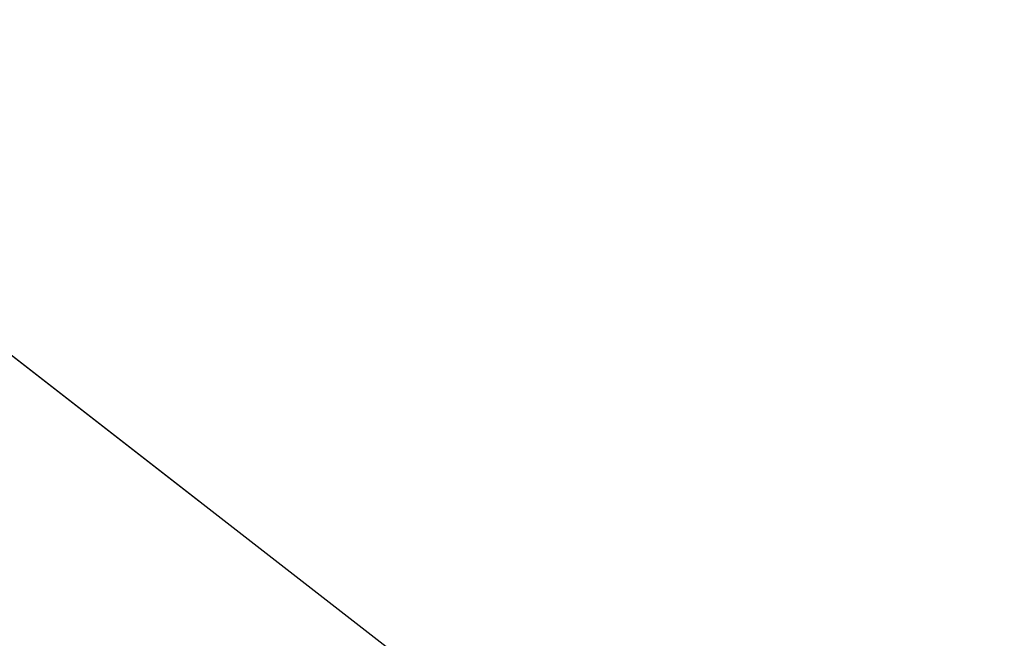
# Model space of a CAD drawing. Header units: millimetres. Extents: x -55 to 55, y -4 to 85.
# Tile 258 of 656: x -50.85 to -48.92, y 81.47 to 82.68. Entities that reach past the tile are written whole.
import ezdxf

# ---------------------------------------------------------------- set-up
doc = ezdxf.new("R2010")
doc.units = ezdxf.units.MM
doc.header["$LTSCALE"] = 74.742497
for name, color, linetype in [('4071', 7, 'CONTINUOUS'), ('4073', 7, 'CONTINUOUS'), ('8028', 7, 'CONTINUOUS'), ('8030', 7, 'CONTINUOUS'), ('8049', 7, 'CONTINUOUS'), ('8051', 7, 'CONTINUOUS')]:
    doc.layers.add(name, color=color, linetype=linetype)

msp = doc.modelspace()

# ---------------------------------------------------------------- linework, layer by layer
at = {"layer": '4071', "color": 250, "linetype": 'Continuous', "true_color": 0x1c1c1c}
for points in [[(52.25, 84.85, -52.5), (-52.25, 81.25, -52.5), (-52.25, 84.85, -52.5), (52.25, 84.85, -52.5)], [(52.25, 81.25, -52.5), (-52.25, 81.25, -52.5), (52.25, 84.85, -52.5), (52.25, 81.25, -52.5)]]:
    msp.add_3dface(points, dxfattribs=at)
at = {"layer": '4073', "color": 250, "linetype": 'Continuous', "true_color": 0x1c1c1c}
for points in [[(-52.25, 84.85, 52.5), (52.25, 81.25, 52.5), (52.25, 84.85, 52.5), (-52.25, 84.85, 52.5)], [(-52.25, 81.25, 52.5), (52.25, 81.25, 52.5), (-52.25, 84.85, 52.5), (-52.25, 81.25, 52.5)]]:
    msp.add_3dface(points, dxfattribs=at)
at = {"layer": '8028', "color": 253, "linetype": 'Continuous', "true_color": 0xaab4c3}
for points in [[(54.5, 0.15, 54.65), (54.5, 84.85, 54.65), (-54.5, 84.85, 54.65), (54.5, 0.15, 54.65)], [(-54.5, 0.15, 54.65), (-1.1667, 8.8333, 54.65), (-54.5, 84.85, 54.65), (-54.5, 0.15, 54.65)], [(-1.1667, 8.8333, 54.65), (-1.65, 10, 54.65), (-54.5, 84.85, 54.65), (-1.1667, 8.8333, 54.65)], [(-1.65, 10, 54.65), (-1.1667, 11.1667, 54.65), (-54.5, 84.85, 54.65), (-1.65, 10, 54.65)], [(-1.1667, 11.1667, 54.65), (0, 11.65, 54.65), (-54.5, 84.85, 54.65), (-1.1667, 11.1667, 54.65)], [(1.1667, 11.1667, 54.65), (54.5, 0.15, 54.65), (-54.5, 84.85, 54.65), (1.1667, 11.1667, 54.65)], [(0, 11.65, 54.65), (1.1667, 11.1667, 54.65), (-54.5, 84.85, 54.65), (0, 11.65, 54.65)]]:
    msp.add_3dface(points, dxfattribs=at)
at = {"layer": '8030', "color": 253, "linetype": 'Continuous', "true_color": 0xaab4c3}
for points in [[(-54.5, 84.85, -54.65), (54.5, 84.85, -54.65), (-54.5, 0.15, -54.65), (-54.5, 84.85, -54.65)], [(54.5, 84.85, -54.65), (-1.1667, 11.1667, -54.65), (-54.5, 0.15, -54.65), (54.5, 84.85, -54.65)]]:
    msp.add_3dface(points, dxfattribs=at)
at = {"layer": '8049', "color": 253, "linetype": 'Continuous', "true_color": 0xaab4c3}
for points in [[(-52.6463, 84.8539, 53.1462), (52.6463, 84.8539, 53.1462), (-52.5335, 80.5461, 53.0334), (-52.6463, 84.8539, 53.1462)], [(-52.5335, 80.5461, 53.0334), (52.6463, 84.8539, 53.1462), (52.5335, 80.5461, 53.0334), (-52.5335, 80.5461, 53.0334)]]:
    msp.add_3dface(points, dxfattribs=at)
at = {"layer": '8051', "color": 253, "linetype": 'Continuous', "true_color": 0xaab4c3}
for points in [[(52.5335, 80.5461, -53.0334), (-52.6463, 84.8539, -53.1462), (-52.5335, 80.5461, -53.0334), (52.5335, 80.5461, -53.0334)], [(52.6463, 84.8539, -53.1462), (-52.6463, 84.8539, -53.1462), (52.5335, 80.5461, -53.0334), (52.6463, 84.8539, -53.1462)]]:
    msp.add_3dface(points, dxfattribs=at)

doc.saveas('drawing.dxf')
